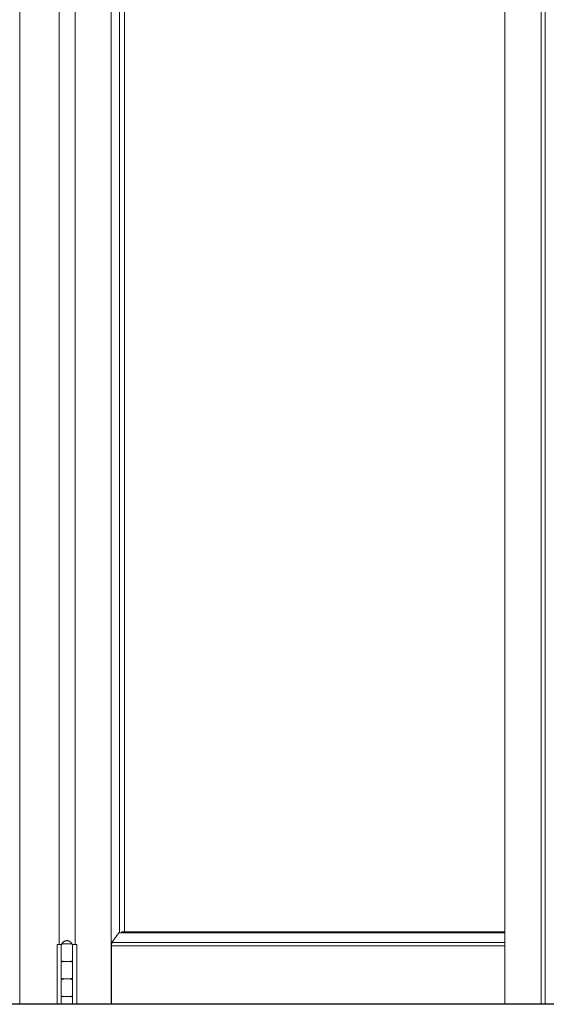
# Model space of a CAD drawing. Header units: inches. Extents: x 424 to 2043, y -237 to 445.
# Tile 932 of 965: x 1001.949 to 1002.698, y 218.15 to 219.55. Entities that reach past the tile are written whole.
import ezdxf

# ---------------------------------------------------------------- set-up
doc = ezdxf.new("R2010")
doc.units = ezdxf.units.IN
doc.header["$MEASUREMENT"] = 0
doc.layers.add('A-DOOR', color=31, linetype='Continuous', lineweight=9)
doc.layers.add('A-GENM', color=13, linetype='Continuous', lineweight=9)

# ---------------------------------------------------------------- blocks, each defined once
blk = doc.blocks.new('Generic Models 1 - Generic Models 1-135348-Section 2')
at = {"layer": 'A-GENM', "lineweight": 25}
blk.add_line((63.9348, 1.6), (-2.9996, 1.6), dxfattribs=at)
blk = doc.blocks.new('5-panel_Bi-fold_external_door_10806 - Type 1-V59-Section 2')
at = {"layer": 'A-DOOR'}
for p, q in [((47.8806, 1.6), (47.8806, 4.348)), ((48.0104, 1.6), (48.0104, 4.348)), ((48.5705, 4.348), (48.5705, 1.6)), ((48.6219, 4.348), (48.6219, 1.6)), ((48.6278, 4.348), (48.6278, 1.6)), ((48.0224, 1.7018), (48.0224, 4.2627)), ((48.0292, 1.7031), (48.0292, 4.2614)), ((47.9366, 1.685), (47.9366, 4.25)), ((47.959, 1.685), (47.959, 4.25)), ((48.0112, 1.6879), (48.0214, 1.7018)), ((48.5705, 1.7018), (48.0214, 1.7018)), ((48.5705, 1.7031), (48.0249, 1.7031)), ((47.9337, 1.685), (47.9378, 1.685)), ((47.9337, 1.6), (47.9337, 1.685)), ((47.9378, 1.685), (47.9392, 1.685)), ((47.9393, 1.685), (47.9405, 1.685)), ((47.9393, 1.6), (47.9393, 1.685)), ((47.9393, 1.685), (47.9393, 1.662)), ((47.9411, 1.686), (47.947, 1.686)), ((47.947, 1.686), (47.9535, 1.686)), ((47.9545, 1.685), (47.9552, 1.685)), ((47.9553, 1.662), (47.9553, 1.685)), ((47.9553, 1.685), (47.9573, 1.685)), ((47.9553, 1.685), (47.9553, 1.6)), ((47.9573, 1.685), (47.9617, 1.685)), ((47.9617, 1.685), (47.9617, 1.6)), ((48.0111, 1.6829), (48.0112, 1.6879)), ((48.0111, 1.6), (48.0111, 1.6829)), ((48.5705, 1.6829), (48.0111, 1.6829)), ((48.5705, 1.6879), (48.0112, 1.6879)), ((47.9393, 1.66), (47.9393, 1.637)), ((47.9417, 1.66), (47.9417, 1.662)), ((47.9476, 1.661), (47.947, 1.661)), ((47.947, 1.661), (47.9476, 1.661)), ((47.9534, 1.662), (47.9534, 1.66)), ((47.9553, 1.637), (47.9553, 1.66)), ((47.9393, 1.635), (47.9393, 1.612)), ((47.9417, 1.635), (47.9417, 1.637)), ((47.9476, 1.636), (47.947, 1.636)), ((47.947, 1.636), (47.9476, 1.636)), ((47.9534, 1.637), (47.9534, 1.635)), ((47.9553, 1.612), (47.9553, 1.635)), ((47.9393, 1.61), (47.9393, 1.6)), ((47.9417, 1.61), (47.9417, 1.612)), ((47.9476, 1.611), (47.947, 1.611)), ((47.947, 1.611), (47.9476, 1.611)), ((47.9534, 1.612), (47.9534, 1.61)), ((47.9553, 1.6), (47.9553, 1.61))]:
    blk.add_line(p, q, dxfattribs=at)
at = {"layer": 'A-DOOR', "flags": 128}
for points in [[(47.9393, 1.685), (47.9393, 1.685), (47.9393, 1.6851), (47.9393, 1.6851), (47.9394, 1.6852), (47.9394, 1.6852), (47.9394, 1.6852), (47.9394, 1.6853), (47.9394, 1.6853), (47.9394, 1.6854), (47.9394, 1.6854), (47.9394, 1.6854), (47.9395, 1.6855), (47.9395, 1.6855), (47.9395, 1.6855), (47.9395, 1.6856), (47.9395, 1.6856), (47.9396, 1.6856), (47.9396, 1.6857), (47.9396, 1.6857), (47.9396, 1.6857), (47.9397, 1.6857), (47.9397, 1.6858), (47.9397, 1.6858), (47.9398, 1.6858), (47.9398, 1.6858), (47.9398, 1.6859), (47.9399, 1.6859), (47.9399, 1.6859), (47.9399, 1.6859), (47.94, 1.6859), (47.94, 1.6859), (47.9401, 1.686), (47.9401, 1.686), (47.9401, 1.686), (47.9402, 1.686), (47.9402, 1.686), (47.9402, 1.686), (47.9403, 1.686), (47.9403, 1.686), (47.9403, 1.686)], [(47.9403, 1.686), (47.9405, 1.6863), (47.9406, 1.6865), (47.9408, 1.6868), (47.9409, 1.6871), (47.9411, 1.6873), (47.9413, 1.6876), (47.9415, 1.6878), (47.9417, 1.688), (47.9419, 1.6883), (47.9421, 1.6885), (47.9424, 1.6887), (47.9426, 1.6889), (47.9429, 1.6891), (47.9431, 1.6892), (47.9434, 1.6894), (47.9436, 1.6895), (47.9439, 1.6897), (47.9442, 1.6898), (47.9445, 1.6899), (47.9448, 1.6901), (47.945, 1.6902), (47.9453, 1.6902), (47.9456, 1.6903), (47.9459, 1.6904), (47.9462, 1.6904), (47.9466, 1.6905), (47.9469, 1.6905), (47.9472, 1.6905), (47.9473, 1.6905)], [(47.947, 1.686), (47.9468, 1.686), (47.9465, 1.686), (47.9462, 1.686), (47.9459, 1.686), (47.9457, 1.686), (47.9454, 1.686), (47.9451, 1.686), (47.9448, 1.686), (47.9446, 1.686), (47.9443, 1.686), (47.9441, 1.686), (47.9438, 1.686), (47.9436, 1.686), (47.9434, 1.686), (47.9431, 1.686), (47.9429, 1.686), (47.9427, 1.686), (47.9425, 1.686), (47.9423, 1.686), (47.9421, 1.686), (47.9419, 1.686), (47.9418, 1.686), (47.9416, 1.686), (47.9414, 1.686), (47.9413, 1.686), (47.9412, 1.686), (47.941, 1.686), (47.9409, 1.686), (47.9408, 1.686), (47.9407, 1.686), (47.9406, 1.686), (47.9406, 1.686), (47.9405, 1.686), (47.9404, 1.686), (47.9404, 1.686), (47.9404, 1.686), (47.9403, 1.686), (47.9403, 1.686)], [(47.9403, 1.686), (47.9403, 1.686), (47.9404, 1.686), (47.9404, 1.686), (47.9404, 1.686), (47.9405, 1.686), (47.9405, 1.686), (47.9406, 1.686), (47.9407, 1.686), (47.9408, 1.686), (47.9409, 1.686), (47.941, 1.686), (47.9411, 1.686), (47.9413, 1.686), (47.9414, 1.686), (47.9416, 1.686), (47.9417, 1.686), (47.9419, 1.686)], [(47.9543, 1.686), (47.9543, 1.686), (47.9543, 1.686), (47.9543, 1.686), (47.9543, 1.686), (47.9542, 1.686), (47.9541, 1.686), (47.9541, 1.686), (47.954, 1.686), (47.9539, 1.686), (47.9538, 1.686), (47.9537, 1.686), (47.9535, 1.686), (47.9534, 1.686), (47.9533, 1.686), (47.9531, 1.686), (47.953, 1.686), (47.9528, 1.686), (47.9526, 1.686), (47.9524, 1.686), (47.9522, 1.686), (47.952, 1.686), (47.9518, 1.686), (47.9516, 1.686), (47.9514, 1.686), (47.9511, 1.686), (47.9509, 1.686), (47.9506, 1.686), (47.9504, 1.686), (47.9501, 1.686), (47.9499, 1.686), (47.9496, 1.686), (47.9493, 1.686), (47.9491, 1.686), (47.9488, 1.686), (47.9485, 1.686), (47.9483, 1.686), (47.948, 1.686), (47.9477, 1.686), (47.9474, 1.686), (47.9471, 1.686), (47.947, 1.686)], [(47.9473, 1.6905), (47.9476, 1.6905), (47.948, 1.6905), (47.9483, 1.6904), (47.9486, 1.6904), (47.9489, 1.6903), (47.9492, 1.6903), (47.9495, 1.6902), (47.9498, 1.6901), (47.9501, 1.69), (47.9503, 1.6899), (47.9506, 1.6898), (47.9509, 1.6896), (47.9512, 1.6895), (47.9514, 1.6893), (47.9517, 1.6892), (47.9519, 1.689), (47.9522, 1.6888), (47.9524, 1.6886), (47.9526, 1.6884), (47.9529, 1.6882), (47.9531, 1.6879), (47.9533, 1.6877), (47.9535, 1.6875), (47.9536, 1.6872), (47.9538, 1.687), (47.954, 1.6867), (47.9541, 1.6864), (47.9543, 1.6862), (47.9543, 1.686)], [(47.9529, 1.686), (47.9531, 1.686), (47.9532, 1.686), (47.9534, 1.686), (47.9535, 1.686), (47.9537, 1.686), (47.9538, 1.686), (47.9539, 1.686), (47.954, 1.686), (47.9541, 1.686), (47.9541, 1.686), (47.9542, 1.686), (47.9542, 1.686), (47.9543, 1.686), (47.9543, 1.686), (47.9543, 1.686), (47.9543, 1.686)], [(47.9543, 1.686), (47.9544, 1.686), (47.9544, 1.686), (47.9545, 1.686), (47.9545, 1.686), (47.9545, 1.686), (47.9546, 1.686), (47.9546, 1.686), (47.9547, 1.6859), (47.9547, 1.6859), (47.9547, 1.6859), (47.9548, 1.6859), (47.9548, 1.6859), (47.9548, 1.6859), (47.9549, 1.6858), (47.9549, 1.6858), (47.9549, 1.6858), (47.955, 1.6858), (47.955, 1.6858), (47.955, 1.6857), (47.9551, 1.6857), (47.9551, 1.6857), (47.9551, 1.6856), (47.9551, 1.6856), (47.9552, 1.6856), (47.9552, 1.6855), (47.9552, 1.6855), (47.9552, 1.6855), (47.9552, 1.6854), (47.9553, 1.6854), (47.9553, 1.6854), (47.9553, 1.6853), (47.9553, 1.6853), (47.9553, 1.6852), (47.9553, 1.6852), (47.9553, 1.6852), (47.9553, 1.6851), (47.9553, 1.6851), (47.9553, 1.6851), (47.9553, 1.685), (47.9553, 1.685)], [(47.9403, 1.661), (47.9403, 1.661), (47.9403, 1.661), (47.9402, 1.661), (47.9402, 1.661), (47.9401, 1.661), (47.9401, 1.661), (47.9401, 1.661), (47.94, 1.6611), (47.94, 1.6611), (47.94, 1.6611), (47.9399, 1.6611), (47.9399, 1.6611), (47.9398, 1.6611), (47.9398, 1.6612), (47.9398, 1.6612), (47.9397, 1.6612), (47.9397, 1.6612), (47.9397, 1.6612), (47.9397, 1.6613), (47.9396, 1.6613), (47.9396, 1.6613), (47.9396, 1.6614), (47.9395, 1.6614), (47.9395, 1.6614), (47.9395, 1.6615), (47.9395, 1.6615), (47.9395, 1.6615), (47.9394, 1.6616), (47.9394, 1.6616), (47.9394, 1.6616), (47.9394, 1.6617), (47.9394, 1.6617), (47.9394, 1.6618), (47.9394, 1.6618), (47.9394, 1.6618), (47.9393, 1.6619), (47.9393, 1.6619), (47.9393, 1.6619), (47.9393, 1.662), (47.9393, 1.662)], [(47.9393, 1.66), (47.9393, 1.66), (47.9393, 1.6601), (47.9393, 1.6601), (47.9394, 1.6602), (47.9394, 1.6602), (47.9394, 1.6602), (47.9394, 1.6603), (47.9394, 1.6603), (47.9394, 1.6604), (47.9394, 1.6604), (47.9394, 1.6604), (47.9395, 1.6605), (47.9395, 1.6605), (47.9395, 1.6605), (47.9395, 1.6606), (47.9395, 1.6606), (47.9396, 1.6606), (47.9396, 1.6607), (47.9396, 1.6607), (47.9396, 1.6607), (47.9397, 1.6607), (47.9397, 1.6608), (47.9397, 1.6608), (47.9398, 1.6608), (47.9398, 1.6608), (47.9398, 1.6609), (47.9399, 1.6609), (47.9399, 1.6609), (47.9399, 1.6609), (47.94, 1.6609), (47.94, 1.6609), (47.9401, 1.661), (47.9401, 1.661), (47.9401, 1.661), (47.9402, 1.661), (47.9402, 1.661), (47.9402, 1.661), (47.9403, 1.661), (47.9403, 1.661), (47.9403, 1.661)], [(47.947, 1.661), (47.9468, 1.661), (47.9465, 1.661), (47.9462, 1.661), (47.9459, 1.661), (47.9457, 1.661), (47.9454, 1.661), (47.9451, 1.661), (47.9448, 1.661), (47.9446, 1.661), (47.9443, 1.661), (47.9441, 1.661), (47.9438, 1.661), (47.9436, 1.661), (47.9434, 1.661), (47.9431, 1.661), (47.9429, 1.661), (47.9427, 1.661), (47.9425, 1.661), (47.9423, 1.661), (47.9421, 1.661), (47.9419, 1.661), (47.9418, 1.661), (47.9416, 1.661), (47.9414, 1.661), (47.9413, 1.661), (47.9412, 1.661), (47.941, 1.661), (47.9409, 1.661), (47.9408, 1.661), (47.9407, 1.661), (47.9406, 1.661), (47.9406, 1.661), (47.9405, 1.661), (47.9404, 1.661), (47.9404, 1.661), (47.9404, 1.661), (47.9403, 1.661), (47.9403, 1.661)], [(47.9403, 1.661), (47.9403, 1.661), (47.9404, 1.661), (47.9404, 1.661), (47.9404, 1.661), (47.9405, 1.661), (47.9405, 1.661), (47.9406, 1.661), (47.9407, 1.661), (47.9408, 1.661), (47.9409, 1.661), (47.941, 1.661), (47.9411, 1.661), (47.9413, 1.661), (47.9414, 1.661), (47.9416, 1.661), (47.9417, 1.661), (47.9419, 1.661), (47.9421, 1.661), (47.9423, 1.661), (47.9425, 1.661), (47.9427, 1.661), (47.9429, 1.661), (47.9431, 1.661), (47.9433, 1.661), (47.9436, 1.661), (47.9438, 1.661), (47.944, 1.661), (47.9443, 1.661), (47.9445, 1.661), (47.9448, 1.661), (47.9451, 1.661), (47.9453, 1.661), (47.9456, 1.661), (47.9459, 1.661), (47.9462, 1.661), (47.9464, 1.661), (47.9467, 1.661), (47.947, 1.661), (47.9473, 1.661), (47.9475, 1.661), (47.9476, 1.661)], [(47.9476, 1.661), (47.9474, 1.661), (47.9471, 1.661), (47.9468, 1.661), (47.9465, 1.661), (47.9463, 1.661), (47.946, 1.661), (47.9457, 1.661), (47.9454, 1.661), (47.9452, 1.661), (47.9449, 1.661), (47.9446, 1.661), (47.9444, 1.661), (47.9441, 1.661), (47.9439, 1.661), (47.9436, 1.661), (47.9434, 1.661), (47.9432, 1.661), (47.943, 1.661), (47.9427, 1.661), (47.9425, 1.661), (47.9423, 1.661), (47.9421, 1.661), (47.942, 1.661), (47.9418, 1.661), (47.9416, 1.661), (47.9415, 1.661), (47.9413, 1.661), (47.9412, 1.661), (47.9411, 1.661), (47.9409, 1.661), (47.9408, 1.661), (47.9407, 1.661), (47.9406, 1.661), (47.9406, 1.661), (47.9405, 1.661), (47.9404, 1.661), (47.9404, 1.661), (47.9404, 1.661), (47.9404, 1.661), (47.9403, 1.661)], [(47.9403, 1.661), (47.9403, 1.661), (47.9404, 1.661), (47.9404, 1.661), (47.9404, 1.661), (47.9405, 1.661), (47.9405, 1.661), (47.9406, 1.661), (47.9407, 1.661), (47.9408, 1.661), (47.9409, 1.661), (47.941, 1.661), (47.9411, 1.661), (47.9413, 1.661), (47.9414, 1.661), (47.9416, 1.661), (47.9417, 1.661), (47.9419, 1.661), (47.9421, 1.661), (47.9423, 1.661), (47.9425, 1.661), (47.9427, 1.661), (47.9429, 1.661), (47.9431, 1.661), (47.9433, 1.661), (47.9436, 1.661), (47.9438, 1.661), (47.944, 1.661), (47.9443, 1.661), (47.9445, 1.661), (47.9448, 1.661), (47.9451, 1.661), (47.9453, 1.661), (47.9456, 1.661), (47.9459, 1.661), (47.9462, 1.661), (47.9464, 1.661), (47.9467, 1.661), (47.947, 1.661), (47.947, 1.661)], [(47.9543, 1.661), (47.9543, 1.661), (47.9543, 1.661), (47.9543, 1.661), (47.9543, 1.661), (47.9542, 1.661), (47.9541, 1.661), (47.9541, 1.661), (47.954, 1.661), (47.9539, 1.661), (47.9538, 1.661), (47.9537, 1.661), (47.9535, 1.661), (47.9534, 1.661), (47.9533, 1.661), (47.9531, 1.661), (47.953, 1.661), (47.9528, 1.661), (47.9526, 1.661), (47.9524, 1.661), (47.9522, 1.661), (47.952, 1.661), (47.9518, 1.661), (47.9516, 1.661), (47.9514, 1.661), (47.9511, 1.661), (47.9509, 1.661), (47.9506, 1.661), (47.9504, 1.661), (47.9501, 1.661), (47.9499, 1.661), (47.9496, 1.661), (47.9493, 1.661), (47.9491, 1.661), (47.9488, 1.661), (47.9485, 1.661), (47.9483, 1.661), (47.948, 1.661), (47.9477, 1.661), (47.9474, 1.661), (47.9471, 1.661), (47.947, 1.661)], [(47.947, 1.661), (47.9473, 1.661), (47.9476, 1.661), (47.9479, 1.661), (47.9482, 1.661), (47.9484, 1.661), (47.9487, 1.661), (47.949, 1.661), (47.9492, 1.661), (47.9495, 1.661), (47.9498, 1.661), (47.95, 1.661), (47.9503, 1.661), (47.9505, 1.661), (47.9508, 1.661), (47.951, 1.661), (47.9513, 1.661), (47.9515, 1.661), (47.9517, 1.661), (47.9519, 1.661), (47.9521, 1.661), (47.9523, 1.661), (47.9525, 1.661), (47.9527, 1.661), (47.9529, 1.661), (47.9531, 1.661), (47.9532, 1.661), (47.9534, 1.661), (47.9535, 1.661), (47.9536, 1.661), (47.9537, 1.661), (47.9539, 1.661), (47.954, 1.661), (47.954, 1.661), (47.9541, 1.661), (47.9542, 1.661), (47.9542, 1.661), (47.9543, 1.661), (47.9543, 1.661), (47.9543, 1.661), (47.9543, 1.661)], [(47.9476, 1.661), (47.9479, 1.661), (47.9482, 1.661), (47.9485, 1.661), (47.9488, 1.661), (47.949, 1.661), (47.9493, 1.661), (47.9496, 1.661), (47.9498, 1.661), (47.9501, 1.661), (47.9503, 1.661), (47.9506, 1.661), (47.9508, 1.661), (47.9511, 1.661), (47.9513, 1.661), (47.9515, 1.661), (47.9518, 1.661), (47.952, 1.661), (47.9522, 1.661), (47.9524, 1.661), (47.9526, 1.661), (47.9528, 1.661), (47.9529, 1.661), (47.9531, 1.661), (47.9532, 1.661), (47.9534, 1.661), (47.9535, 1.661), (47.9537, 1.661), (47.9538, 1.661), (47.9539, 1.661), (47.954, 1.661), (47.9541, 1.661), (47.9541, 1.661), (47.9542, 1.661), (47.9542, 1.661), (47.9543, 1.661), (47.9543, 1.661), (47.9543, 1.661), (47.9543, 1.661)], [(47.9543, 1.661), (47.9543, 1.661), (47.9543, 1.661), (47.9543, 1.661), (47.9543, 1.661), (47.9542, 1.661), (47.9541, 1.661), (47.9541, 1.661), (47.954, 1.661), (47.9539, 1.661), (47.9538, 1.661), (47.9537, 1.661), (47.9535, 1.661), (47.9534, 1.661), (47.9533, 1.661), (47.9531, 1.661), (47.953, 1.661), (47.9528, 1.661), (47.9526, 1.661), (47.9524, 1.661), (47.9522, 1.661), (47.952, 1.661), (47.9518, 1.661), (47.9516, 1.661), (47.9514, 1.661), (47.9511, 1.661), (47.9509, 1.661), (47.9506, 1.661), (47.9504, 1.661), (47.9501, 1.661), (47.9499, 1.661), (47.9496, 1.661), (47.9493, 1.661), (47.9491, 1.661), (47.9488, 1.661), (47.9485, 1.661), (47.9483, 1.661), (47.948, 1.661), (47.9477, 1.661), (47.9476, 1.661)], [(47.9553, 1.662), (47.9553, 1.662), (47.9553, 1.6619), (47.9553, 1.6619), (47.9553, 1.6618), (47.9553, 1.6618), (47.9553, 1.6618), (47.9553, 1.6617), (47.9553, 1.6617), (47.9553, 1.6616), (47.9553, 1.6616), (47.9552, 1.6616), (47.9552, 1.6615), (47.9552, 1.6615), (47.9552, 1.6615), (47.9552, 1.6614), (47.9551, 1.6614), (47.9551, 1.6614), (47.9551, 1.6613), (47.9551, 1.6613), (47.955, 1.6613), (47.955, 1.6613), (47.955, 1.6612), (47.9549, 1.6612), (47.9549, 1.6612), (47.9549, 1.6612), (47.9548, 1.6611), (47.9548, 1.6611), (47.9548, 1.6611), (47.9547, 1.6611), (47.9547, 1.6611), (47.9547, 1.6611), (47.9546, 1.661), (47.9546, 1.661), (47.9545, 1.661), (47.9545, 1.661), (47.9545, 1.661), (47.9544, 1.661), (47.9544, 1.661), (47.9544, 1.661), (47.9543, 1.661)], [(47.9543, 1.661), (47.9544, 1.661), (47.9544, 1.661), (47.9545, 1.661), (47.9545, 1.661), (47.9545, 1.661), (47.9546, 1.661), (47.9546, 1.661), (47.9547, 1.6609), (47.9547, 1.6609), (47.9547, 1.6609), (47.9548, 1.6609), (47.9548, 1.6609), (47.9548, 1.6609), (47.9549, 1.6608), (47.9549, 1.6608), (47.9549, 1.6608), (47.955, 1.6608), (47.955, 1.6608), (47.955, 1.6607), (47.9551, 1.6607), (47.9551, 1.6607), (47.9551, 1.6606), (47.9551, 1.6606), (47.9552, 1.6606), (47.9552, 1.6605), (47.9552, 1.6605), (47.9552, 1.6605), (47.9552, 1.6604), (47.9553, 1.6604), (47.9553, 1.6604), (47.9553, 1.6603), (47.9553, 1.6603), (47.9553, 1.6602), (47.9553, 1.6602), (47.9553, 1.6602), (47.9553, 1.6601), (47.9553, 1.6601), (47.9553, 1.6601), (47.9553, 1.66), (47.9553, 1.66)], [(47.9403, 1.636), (47.9403, 1.636), (47.9403, 1.636), (47.9402, 1.636), (47.9402, 1.636), (47.9401, 1.636), (47.9401, 1.636), (47.9401, 1.636), (47.94, 1.6361), (47.94, 1.6361), (47.94, 1.6361), (47.9399, 1.6361), (47.9399, 1.6361), (47.9398, 1.6361), (47.9398, 1.6362), (47.9398, 1.6362), (47.9397, 1.6362), (47.9397, 1.6362), (47.9397, 1.6362), (47.9397, 1.6363), (47.9396, 1.6363), (47.9396, 1.6363), (47.9396, 1.6364), (47.9395, 1.6364), (47.9395, 1.6364), (47.9395, 1.6365), (47.9395, 1.6365), (47.9395, 1.6365), (47.9394, 1.6366), (47.9394, 1.6366), (47.9394, 1.6366), (47.9394, 1.6367), (47.9394, 1.6367), (47.9394, 1.6368), (47.9394, 1.6368), (47.9394, 1.6368), (47.9393, 1.6369), (47.9393, 1.6369), (47.9393, 1.6369), (47.9393, 1.637), (47.9393, 1.637)], [(47.9393, 1.635), (47.9393, 1.635), (47.9393, 1.6351), (47.9393, 1.6351), (47.9394, 1.6352), (47.9394, 1.6352), (47.9394, 1.6352), (47.9394, 1.6353), (47.9394, 1.6353), (47.9394, 1.6354), (47.9394, 1.6354), (47.9394, 1.6354), (47.9395, 1.6355), (47.9395, 1.6355), (47.9395, 1.6355), (47.9395, 1.6356), (47.9395, 1.6356), (47.9396, 1.6356), (47.9396, 1.6357), (47.9396, 1.6357), (47.9396, 1.6357), (47.9397, 1.6357), (47.9397, 1.6358), (47.9397, 1.6358), (47.9398, 1.6358), (47.9398, 1.6358), (47.9398, 1.6359), (47.9399, 1.6359), (47.9399, 1.6359), (47.9399, 1.6359), (47.94, 1.6359), (47.94, 1.6359), (47.9401, 1.636), (47.9401, 1.636), (47.9401, 1.636), (47.9402, 1.636), (47.9402, 1.636), (47.9402, 1.636), (47.9403, 1.636), (47.9403, 1.636), (47.9403, 1.636)], [(47.947, 1.636), (47.9468, 1.636), (47.9465, 1.636), (47.9462, 1.636), (47.9459, 1.636), (47.9457, 1.636), (47.9454, 1.636), (47.9451, 1.636), (47.9448, 1.636), (47.9446, 1.636), (47.9443, 1.636), (47.9441, 1.636), (47.9438, 1.636), (47.9436, 1.636), (47.9434, 1.636), (47.9431, 1.636), (47.9429, 1.636), (47.9427, 1.636), (47.9425, 1.636), (47.9423, 1.636), (47.9421, 1.636), (47.9419, 1.636), (47.9418, 1.636), (47.9416, 1.636), (47.9414, 1.636), (47.9413, 1.636), (47.9412, 1.636), (47.941, 1.636), (47.9409, 1.636), (47.9408, 1.636), (47.9407, 1.636), (47.9406, 1.636), (47.9406, 1.636), (47.9405, 1.636), (47.9404, 1.636), (47.9404, 1.636), (47.9404, 1.636), (47.9403, 1.636), (47.9403, 1.636)], [(47.9403, 1.636), (47.9403, 1.636), (47.9404, 1.636), (47.9404, 1.636), (47.9404, 1.636), (47.9405, 1.636), (47.9405, 1.636), (47.9406, 1.636), (47.9407, 1.636), (47.9408, 1.636), (47.9409, 1.636), (47.941, 1.636), (47.9411, 1.636), (47.9413, 1.636), (47.9414, 1.636), (47.9416, 1.636), (47.9417, 1.636), (47.9419, 1.636), (47.9421, 1.636), (47.9423, 1.636), (47.9425, 1.636), (47.9427, 1.636), (47.9429, 1.636), (47.9431, 1.636), (47.9433, 1.636), (47.9436, 1.636), (47.9438, 1.636), (47.944, 1.636), (47.9443, 1.636), (47.9445, 1.636), (47.9448, 1.636), (47.9451, 1.636), (47.9453, 1.636), (47.9456, 1.636), (47.9459, 1.636), (47.9462, 1.636), (47.9464, 1.636), (47.9467, 1.636), (47.947, 1.636), (47.9473, 1.636), (47.9475, 1.636), (47.9476, 1.636)], [(47.9476, 1.636), (47.9474, 1.636), (47.9471, 1.636), (47.9468, 1.636), (47.9465, 1.636), (47.9463, 1.636), (47.946, 1.636), (47.9457, 1.636), (47.9454, 1.636), (47.9452, 1.636), (47.9449, 1.636), (47.9446, 1.636), (47.9444, 1.636), (47.9441, 1.636), (47.9439, 1.636), (47.9436, 1.636), (47.9434, 1.636), (47.9432, 1.636), (47.943, 1.636), (47.9427, 1.636), (47.9425, 1.636), (47.9423, 1.636), (47.9421, 1.636), (47.942, 1.636), (47.9418, 1.636), (47.9416, 1.636), (47.9415, 1.636), (47.9413, 1.636), (47.9412, 1.636), (47.9411, 1.636), (47.9409, 1.636), (47.9408, 1.636), (47.9407, 1.636), (47.9406, 1.636), (47.9406, 1.636), (47.9405, 1.636), (47.9404, 1.636), (47.9404, 1.636), (47.9404, 1.636), (47.9404, 1.636), (47.9403, 1.636)], [(47.9403, 1.636), (47.9403, 1.636), (47.9404, 1.636), (47.9404, 1.636), (47.9404, 1.636), (47.9405, 1.636), (47.9405, 1.636), (47.9406, 1.636), (47.9407, 1.636), (47.9408, 1.636), (47.9409, 1.636), (47.941, 1.636), (47.9411, 1.636), (47.9413, 1.636), (47.9414, 1.636), (47.9416, 1.636), (47.9417, 1.636), (47.9419, 1.636), (47.9421, 1.636), (47.9423, 1.636), (47.9425, 1.636), (47.9427, 1.636), (47.9429, 1.636), (47.9431, 1.636), (47.9433, 1.636), (47.9436, 1.636), (47.9438, 1.636), (47.944, 1.636), (47.9443, 1.636), (47.9445, 1.636), (47.9448, 1.636), (47.9451, 1.636), (47.9453, 1.636), (47.9456, 1.636), (47.9459, 1.636), (47.9462, 1.636), (47.9464, 1.636), (47.9467, 1.636), (47.947, 1.636), (47.947, 1.636)], [(47.9543, 1.636), (47.9543, 1.636), (47.9543, 1.636), (47.9543, 1.636), (47.9543, 1.636), (47.9542, 1.636), (47.9541, 1.636), (47.9541, 1.636), (47.954, 1.636), (47.9539, 1.636), (47.9538, 1.636), (47.9537, 1.636), (47.9535, 1.636), (47.9534, 1.636), (47.9533, 1.636), (47.9531, 1.636), (47.953, 1.636), (47.9528, 1.636), (47.9526, 1.636), (47.9524, 1.636), (47.9522, 1.636), (47.952, 1.636), (47.9518, 1.636), (47.9516, 1.636), (47.9514, 1.636), (47.9511, 1.636), (47.9509, 1.636), (47.9506, 1.636), (47.9504, 1.636), (47.9501, 1.636), (47.9499, 1.636), (47.9496, 1.636), (47.9493, 1.636), (47.9491, 1.636), (47.9488, 1.636), (47.9485, 1.636), (47.9483, 1.636), (47.948, 1.636), (47.9477, 1.636), (47.9474, 1.636), (47.9471, 1.636), (47.947, 1.636)], [(47.947, 1.636), (47.9473, 1.636), (47.9476, 1.636), (47.9479, 1.636), (47.9482, 1.636), (47.9484, 1.636), (47.9487, 1.636), (47.949, 1.636), (47.9492, 1.636), (47.9495, 1.636), (47.9498, 1.636), (47.95, 1.636), (47.9503, 1.636), (47.9505, 1.636), (47.9508, 1.636), (47.951, 1.636), (47.9513, 1.636), (47.9515, 1.636), (47.9517, 1.636), (47.9519, 1.636), (47.9521, 1.636), (47.9523, 1.636), (47.9525, 1.636), (47.9527, 1.636), (47.9529, 1.636), (47.9531, 1.636), (47.9532, 1.636), (47.9534, 1.636), (47.9535, 1.636), (47.9536, 1.636), (47.9537, 1.636), (47.9539, 1.636), (47.954, 1.636), (47.954, 1.636), (47.9541, 1.636), (47.9542, 1.636), (47.9542, 1.636), (47.9543, 1.636), (47.9543, 1.636), (47.9543, 1.636), (47.9543, 1.636)], [(47.9476, 1.636), (47.9479, 1.636), (47.9482, 1.636), (47.9485, 1.636), (47.9488, 1.636), (47.949, 1.636), (47.9493, 1.636), (47.9496, 1.636), (47.9498, 1.636), (47.9501, 1.636), (47.9503, 1.636), (47.9506, 1.636), (47.9508, 1.636), (47.9511, 1.636), (47.9513, 1.636), (47.9515, 1.636), (47.9518, 1.636), (47.952, 1.636), (47.9522, 1.636), (47.9524, 1.636), (47.9526, 1.636), (47.9528, 1.636), (47.9529, 1.636), (47.9531, 1.636), (47.9532, 1.636), (47.9534, 1.636), (47.9535, 1.636), (47.9537, 1.636), (47.9538, 1.636), (47.9539, 1.636), (47.954, 1.636), (47.9541, 1.636), (47.9541, 1.636), (47.9542, 1.636), (47.9542, 1.636), (47.9543, 1.636), (47.9543, 1.636), (47.9543, 1.636), (47.9543, 1.636)], [(47.9543, 1.636), (47.9543, 1.636), (47.9543, 1.636), (47.9543, 1.636), (47.9543, 1.636), (47.9542, 1.636), (47.9541, 1.636), (47.9541, 1.636), (47.954, 1.636), (47.9539, 1.636), (47.9538, 1.636), (47.9537, 1.636), (47.9535, 1.636), (47.9534, 1.636), (47.9533, 1.636), (47.9531, 1.636), (47.953, 1.636), (47.9528, 1.636), (47.9526, 1.636), (47.9524, 1.636), (47.9522, 1.636), (47.952, 1.636), (47.9518, 1.636), (47.9516, 1.636), (47.9514, 1.636), (47.9511, 1.636), (47.9509, 1.636), (47.9506, 1.636), (47.9504, 1.636), (47.9501, 1.636), (47.9499, 1.636), (47.9496, 1.636), (47.9493, 1.636), (47.9491, 1.636), (47.9488, 1.636), (47.9485, 1.636), (47.9483, 1.636), (47.948, 1.636), (47.9477, 1.636), (47.9476, 1.636)], [(47.9553, 1.637), (47.9553, 1.637), (47.9553, 1.6369), (47.9553, 1.6369), (47.9553, 1.6368), (47.9553, 1.6368), (47.9553, 1.6368), (47.9553, 1.6367), (47.9553, 1.6367), (47.9553, 1.6366), (47.9553, 1.6366), (47.9552, 1.6366), (47.9552, 1.6365), (47.9552, 1.6365), (47.9552, 1.6365), (47.9552, 1.6364), (47.9551, 1.6364), (47.9551, 1.6364), (47.9551, 1.6363), (47.9551, 1.6363), (47.955, 1.6363), (47.955, 1.6363), (47.955, 1.6362), (47.9549, 1.6362), (47.9549, 1.6362), (47.9549, 1.6362), (47.9548, 1.6361), (47.9548, 1.6361), (47.9548, 1.6361), (47.9547, 1.6361), (47.9547, 1.6361), (47.9547, 1.6361), (47.9546, 1.636), (47.9546, 1.636), (47.9545, 1.636), (47.9545, 1.636), (47.9545, 1.636), (47.9544, 1.636), (47.9544, 1.636), (47.9544, 1.636), (47.9543, 1.636)], [(47.9543, 1.636), (47.9544, 1.636), (47.9544, 1.636), (47.9545, 1.636), (47.9545, 1.636), (47.9545, 1.636), (47.9546, 1.636), (47.9546, 1.636), (47.9547, 1.6359), (47.9547, 1.6359), (47.9547, 1.6359), (47.9548, 1.6359), (47.9548, 1.6359), (47.9548, 1.6359), (47.9549, 1.6358), (47.9549, 1.6358), (47.9549, 1.6358), (47.955, 1.6358), (47.955, 1.6358), (47.955, 1.6357), (47.9551, 1.6357), (47.9551, 1.6357), (47.9551, 1.6356), (47.9551, 1.6356), (47.9552, 1.6356), (47.9552, 1.6355), (47.9552, 1.6355), (47.9552, 1.6355), (47.9552, 1.6354), (47.9553, 1.6354), (47.9553, 1.6354), (47.9553, 1.6353), (47.9553, 1.6353), (47.9553, 1.6352), (47.9553, 1.6352), (47.9553, 1.6352), (47.9553, 1.6351), (47.9553, 1.6351), (47.9553, 1.6351), (47.9553, 1.635), (47.9553, 1.635)], [(47.9403, 1.611), (47.9403, 1.611), (47.9403, 1.611), (47.9402, 1.611), (47.9402, 1.611), (47.9401, 1.611), (47.9401, 1.611), (47.9401, 1.611), (47.94, 1.6111), (47.94, 1.6111), (47.94, 1.6111), (47.9399, 1.6111), (47.9399, 1.6111), (47.9398, 1.6111), (47.9398, 1.6112), (47.9398, 1.6112), (47.9397, 1.6112), (47.9397, 1.6112), (47.9397, 1.6112), (47.9397, 1.6113), (47.9396, 1.6113), (47.9396, 1.6113), (47.9396, 1.6114), (47.9395, 1.6114), (47.9395, 1.6114), (47.9395, 1.6115), (47.9395, 1.6115), (47.9395, 1.6115), (47.9394, 1.6116), (47.9394, 1.6116), (47.9394, 1.6116), (47.9394, 1.6117), (47.9394, 1.6117), (47.9394, 1.6118), (47.9394, 1.6118), (47.9394, 1.6118), (47.9393, 1.6119), (47.9393, 1.6119), (47.9393, 1.6119), (47.9393, 1.612), (47.9393, 1.612)], [(47.9393, 1.61), (47.9393, 1.61), (47.9393, 1.6101), (47.9393, 1.6101), (47.9394, 1.6102), (47.9394, 1.6102), (47.9394, 1.6102), (47.9394, 1.6103), (47.9394, 1.6103), (47.9394, 1.6104), (47.9394, 1.6104), (47.9394, 1.6104), (47.9395, 1.6105), (47.9395, 1.6105), (47.9395, 1.6105), (47.9395, 1.6106), (47.9395, 1.6106), (47.9396, 1.6106), (47.9396, 1.6107), (47.9396, 1.6107), (47.9396, 1.6107), (47.9397, 1.6107), (47.9397, 1.6108), (47.9397, 1.6108), (47.9398, 1.6108), (47.9398, 1.6108), (47.9398, 1.6109), (47.9399, 1.6109), (47.9399, 1.6109), (47.9399, 1.6109), (47.94, 1.6109), (47.94, 1.6109), (47.9401, 1.611), (47.9401, 1.611), (47.9401, 1.611), (47.9402, 1.611), (47.9402, 1.611), (47.9402, 1.611), (47.9403, 1.611), (47.9403, 1.611), (47.9403, 1.611)], [(47.947, 1.611), (47.9468, 1.611), (47.9465, 1.611), (47.9462, 1.611), (47.9459, 1.611), (47.9457, 1.611), (47.9454, 1.611), (47.9451, 1.611), (47.9448, 1.611), (47.9446, 1.611), (47.9443, 1.611), (47.9441, 1.611), (47.9438, 1.611), (47.9436, 1.611), (47.9434, 1.611), (47.9431, 1.611), (47.9429, 1.611), (47.9427, 1.611), (47.9425, 1.611), (47.9423, 1.611), (47.9421, 1.611), (47.9419, 1.611), (47.9418, 1.611), (47.9416, 1.611), (47.9414, 1.611), (47.9413, 1.611), (47.9412, 1.611), (47.941, 1.611), (47.9409, 1.611), (47.9408, 1.611), (47.9407, 1.611), (47.9406, 1.611), (47.9406, 1.611), (47.9405, 1.611), (47.9404, 1.611), (47.9404, 1.611), (47.9404, 1.611), (47.9403, 1.611), (47.9403, 1.611)], [(47.9403, 1.611), (47.9403, 1.611), (47.9404, 1.611), (47.9404, 1.611), (47.9404, 1.611), (47.9405, 1.611), (47.9405, 1.611), (47.9406, 1.611), (47.9407, 1.611), (47.9408, 1.611), (47.9409, 1.611), (47.941, 1.611), (47.9411, 1.611), (47.9413, 1.611), (47.9414, 1.611), (47.9416, 1.611), (47.9417, 1.611), (47.9419, 1.611), (47.9421, 1.611), (47.9423, 1.611), (47.9425, 1.611), (47.9427, 1.611), (47.9429, 1.611), (47.9431, 1.611), (47.9433, 1.611), (47.9436, 1.611), (47.9438, 1.611), (47.944, 1.611), (47.9443, 1.611), (47.9445, 1.611), (47.9448, 1.611), (47.9451, 1.611), (47.9453, 1.611), (47.9456, 1.611), (47.9459, 1.611), (47.9462, 1.611), (47.9464, 1.611), (47.9467, 1.611), (47.947, 1.611), (47.9473, 1.611), (47.9475, 1.611), (47.9476, 1.611)], [(47.9476, 1.611), (47.9474, 1.611), (47.9471, 1.611), (47.9468, 1.611), (47.9465, 1.611), (47.9463, 1.611), (47.946, 1.611), (47.9457, 1.611), (47.9454, 1.611), (47.9452, 1.611), (47.9449, 1.611), (47.9446, 1.611), (47.9444, 1.611), (47.9441, 1.611), (47.9439, 1.611), (47.9436, 1.611), (47.9434, 1.611), (47.9432, 1.611), (47.943, 1.611), (47.9427, 1.611), (47.9425, 1.611), (47.9423, 1.611), (47.9421, 1.611), (47.942, 1.611), (47.9418, 1.611), (47.9416, 1.611), (47.9415, 1.611), (47.9413, 1.611), (47.9412, 1.611), (47.9411, 1.611), (47.9409, 1.611), (47.9408, 1.611), (47.9407, 1.611), (47.9406, 1.611), (47.9406, 1.611), (47.9405, 1.611), (47.9404, 1.611), (47.9404, 1.611), (47.9404, 1.611), (47.9404, 1.611), (47.9403, 1.611)], [(47.9403, 1.611), (47.9403, 1.611), (47.9404, 1.611), (47.9404, 1.611), (47.9404, 1.611), (47.9405, 1.611), (47.9405, 1.611), (47.9406, 1.611), (47.9407, 1.611), (47.9408, 1.611), (47.9409, 1.611), (47.941, 1.611), (47.9411, 1.611), (47.9413, 1.611), (47.9414, 1.611), (47.9416, 1.611), (47.9417, 1.611), (47.9419, 1.611), (47.9421, 1.611), (47.9423, 1.611), (47.9425, 1.611), (47.9427, 1.611), (47.9429, 1.611), (47.9431, 1.611), (47.9433, 1.611), (47.9436, 1.611), (47.9438, 1.611), (47.944, 1.611), (47.9443, 1.611), (47.9445, 1.611), (47.9448, 1.611), (47.9451, 1.611), (47.9453, 1.611), (47.9456, 1.611), (47.9459, 1.611), (47.9462, 1.611), (47.9464, 1.611), (47.9467, 1.611), (47.947, 1.611), (47.947, 1.611)], [(47.9543, 1.611), (47.9543, 1.611), (47.9543, 1.611), (47.9543, 1.611), (47.9543, 1.611), (47.9542, 1.611), (47.9541, 1.611), (47.9541, 1.611), (47.954, 1.611), (47.9539, 1.611), (47.9538, 1.611), (47.9537, 1.611), (47.9535, 1.611), (47.9534, 1.611), (47.9533, 1.611), (47.9531, 1.611), (47.953, 1.611), (47.9528, 1.611), (47.9526, 1.611), (47.9524, 1.611), (47.9522, 1.611), (47.952, 1.611), (47.9518, 1.611), (47.9516, 1.611), (47.9514, 1.611), (47.9511, 1.611), (47.9509, 1.611), (47.9506, 1.611), (47.9504, 1.611), (47.9501, 1.611), (47.9499, 1.611), (47.9496, 1.611), (47.9493, 1.611), (47.9491, 1.611), (47.9488, 1.611), (47.9485, 1.611), (47.9483, 1.611), (47.948, 1.611), (47.9477, 1.611), (47.9474, 1.611), (47.9471, 1.611), (47.947, 1.611)], [(47.947, 1.611), (47.9473, 1.611), (47.9476, 1.611), (47.9479, 1.611), (47.9482, 1.611), (47.9484, 1.611), (47.9487, 1.611), (47.949, 1.611), (47.9492, 1.611), (47.9495, 1.611), (47.9498, 1.611), (47.95, 1.611), (47.9503, 1.611), (47.9505, 1.611), (47.9508, 1.611), (47.951, 1.611), (47.9513, 1.611), (47.9515, 1.611), (47.9517, 1.611), (47.9519, 1.611), (47.9521, 1.611), (47.9523, 1.611), (47.9525, 1.611), (47.9527, 1.611), (47.9529, 1.611), (47.9531, 1.611), (47.9532, 1.611), (47.9534, 1.611), (47.9535, 1.611), (47.9536, 1.611), (47.9537, 1.611), (47.9539, 1.611), (47.954, 1.611), (47.954, 1.611), (47.9541, 1.611), (47.9542, 1.611), (47.9542, 1.611), (47.9543, 1.611), (47.9543, 1.611), (47.9543, 1.611), (47.9543, 1.611)], [(47.9476, 1.611), (47.9479, 1.611), (47.9482, 1.611), (47.9485, 1.611), (47.9488, 1.611), (47.949, 1.611), (47.9493, 1.611), (47.9496, 1.611), (47.9498, 1.611), (47.9501, 1.611), (47.9503, 1.611), (47.9506, 1.611), (47.9508, 1.611), (47.9511, 1.611), (47.9513, 1.611), (47.9515, 1.611), (47.9518, 1.611), (47.952, 1.611), (47.9522, 1.611), (47.9524, 1.611), (47.9526, 1.611), (47.9528, 1.611), (47.9529, 1.611), (47.9531, 1.611), (47.9532, 1.611), (47.9534, 1.611), (47.9535, 1.611), (47.9537, 1.611), (47.9538, 1.611), (47.9539, 1.611), (47.954, 1.611), (47.9541, 1.611), (47.9541, 1.611), (47.9542, 1.611), (47.9542, 1.611), (47.9543, 1.611), (47.9543, 1.611), (47.9543, 1.611), (47.9543, 1.611)], [(47.9543, 1.611), (47.9543, 1.611), (47.9543, 1.611), (47.9543, 1.611), (47.9543, 1.611), (47.9542, 1.611), (47.9541, 1.611), (47.9541, 1.611), (47.954, 1.611), (47.9539, 1.611), (47.9538, 1.611), (47.9537, 1.611), (47.9535, 1.611), (47.9534, 1.611), (47.9533, 1.611), (47.9531, 1.611), (47.953, 1.611), (47.9528, 1.611), (47.9526, 1.611), (47.9524, 1.611), (47.9522, 1.611), (47.952, 1.611), (47.9518, 1.611), (47.9516, 1.611), (47.9514, 1.611), (47.9511, 1.611), (47.9509, 1.611), (47.9506, 1.611), (47.9504, 1.611), (47.9501, 1.611), (47.9499, 1.611), (47.9496, 1.611), (47.9493, 1.611), (47.9491, 1.611), (47.9488, 1.611), (47.9485, 1.611), (47.9483, 1.611), (47.948, 1.611), (47.9477, 1.611), (47.9476, 1.611)], [(47.9553, 1.612), (47.9553, 1.612), (47.9553, 1.6119), (47.9553, 1.6119), (47.9553, 1.6118), (47.9553, 1.6118), (47.9553, 1.6118), (47.9553, 1.6117), (47.9553, 1.6117), (47.9553, 1.6116), (47.9553, 1.6116), (47.9552, 1.6116), (47.9552, 1.6115), (47.9552, 1.6115), (47.9552, 1.6115), (47.9552, 1.6114), (47.9551, 1.6114), (47.9551, 1.6114), (47.9551, 1.6113), (47.9551, 1.6113), (47.955, 1.6113), (47.955, 1.6113), (47.955, 1.6112), (47.9549, 1.6112), (47.9549, 1.6112), (47.9549, 1.6112), (47.9548, 1.6111), (47.9548, 1.6111), (47.9548, 1.6111), (47.9547, 1.6111), (47.9547, 1.6111), (47.9547, 1.6111), (47.9546, 1.611), (47.9546, 1.611), (47.9545, 1.611), (47.9545, 1.611), (47.9545, 1.611), (47.9544, 1.611), (47.9544, 1.611), (47.9544, 1.611), (47.9543, 1.611)], [(47.9543, 1.611), (47.9544, 1.611), (47.9544, 1.611), (47.9545, 1.611), (47.9545, 1.611), (47.9545, 1.611), (47.9546, 1.611), (47.9546, 1.611), (47.9547, 1.6109), (47.9547, 1.6109), (47.9547, 1.6109), (47.9548, 1.6109), (47.9548, 1.6109), (47.9548, 1.6109), (47.9549, 1.6108), (47.9549, 1.6108), (47.9549, 1.6108), (47.955, 1.6108), (47.955, 1.6108), (47.955, 1.6107), (47.9551, 1.6107), (47.9551, 1.6107), (47.9551, 1.6106), (47.9551, 1.6106), (47.9552, 1.6106), (47.9552, 1.6105), (47.9552, 1.6105), (47.9552, 1.6105), (47.9552, 1.6104), (47.9553, 1.6104), (47.9553, 1.6104), (47.9553, 1.6103), (47.9553, 1.6103), (47.9553, 1.6102), (47.9553, 1.6102), (47.9553, 1.6102), (47.9553, 1.6101), (47.9553, 1.6101), (47.9553, 1.6101), (47.9553, 1.61), (47.9553, 1.61)]]:
    blk.add_lwpolyline(points, dxfattribs=at)

msp = doc.modelspace()

# ---------------------------------------------------------------- block references
at = {"layer": 'A-DOOR'}
msp.add_blockref('5-panel_Bi-fold_external_door_10806 - Type 1-V59-Section 2', (954.069, 216.5501), dxfattribs=at)
at = {"layer": 'A-GENM'}
msp.add_blockref('Generic Models 1 - Generic Models 1-135348-Section 2', (954.069, 216.5501), dxfattribs=at)

doc.saveas('drawing.dxf')
